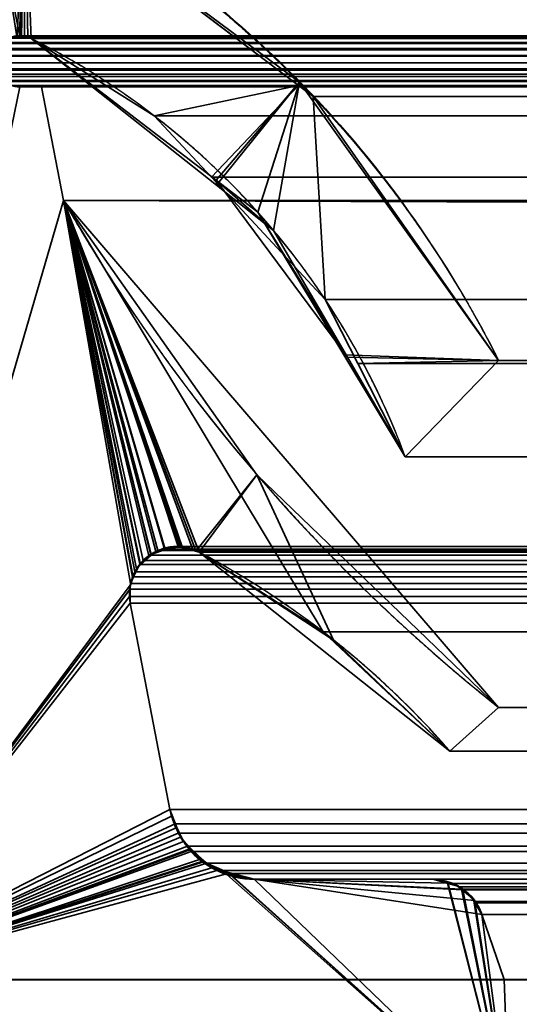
# Model space of a CAD drawing. Header units: millimetres. Extents: x -625 to 3625, y -115 to 71.
# Tile 756 of 1056: x 2492.57 to 2495.49, y 4.86 to 10.6. Entities that reach past the tile are written whole.
import ezdxf

# ---------------------------------------------------------------- set-up
doc = ezdxf.new("R2010")
doc.units = ezdxf.units.MM
doc.layers.add('151', color=7, linetype='Continuous', true_color=0xffffff)

# ---------------------------------------------------------------- blocks, each defined once
blk = doc.blocks.new('UG_SURFACE_003')
at = {"layer": '151', "color": 252, "linetype": 'Continuous', "lineweight": 35}
for points in [[(3625, -31, 2234.9999), (3625, 69, 2234.9999), (2275.0001, 69, 2234.9999), (2275.0001, -31, 2234.9999)], [(2425, -31, 2085), (2425, 69, 2085), (3474.9999, 69, 2085), (3474.9999, -31, 2085)]]:
    blk.add_3dface(points, dxfattribs=at)
blk = doc.blocks.new('UG_SURFACE_160')
at = {"layer": '151', "color": 46, "linetype": 'Continuous', "lineweight": 35}
for points in [[(2492.3708, 11.4979, -5), (2492.6004, 11.4321, -5), (2492.5795, 10.511, -5), (2492.5697, 10.5096, -5)], [(2492.5206, 10.4973, 2015.9793), (2492.5542, 10.5105, 2015.9457), (2492.6004, 11.4321, 2015.8994), (2492.372, 11.4948, 2016.1281)], [(2492.6004, 11.4321, 2015.8994), (2492.5542, 10.5105, 2015.9457), (2492.5692, 10.5077, 2015.9309)], [(2492.5692, 10.5077, 2015.9309), (2492.6183, 10.4987, 2015.8815), (2492.6004, 11.4321, 2015.8994)], [(2492.6181, 10.5004, -5), (2492.5795, 10.511, -5), (2492.6004, 11.4321, -5)], [(2494.2043, 10.2394, -5), (2492.6004, 11.4321, -5), (2492.6004, 11.4321, 2015.8994), (2494.2043, 10.2394, 2014.2958)], [(2492.6004, 11.4321, -5), (2492.6367, 10.4954, -5), (2492.6181, 10.5004, -5)], [(2493.7181, 9.6672, -5), (2492.6367, 10.4954, -5), (2492.6004, 11.4321, -5), (2494.2043, 10.2394, -5)], [(2494.2043, 10.2394, 2014.2958), (2492.6004, 11.4321, 2015.8994), (2492.6367, 10.4954, 2015.8632), (2493.7205, 9.638, 2014.7796)], [(2492.6183, 10.4987, 2015.8815), (2492.6367, 10.4954, 2015.8632), (2492.6004, 11.4321, 2015.8994)], [(2492.5692, 10.5077, 2015.9309), (2492.5697, 10.5096, -5), (2492.5795, 10.511, -5)], [(2492.6183, 10.4987, 2015.8815), (2492.5692, 10.5077, 2015.9309), (2492.5795, 10.511, -5)], [(2492.5795, 10.511, -5), (2492.6181, 10.5004, -5), (2492.6183, 10.4987, 2015.8815)], [(2492.6181, 10.5004, -5), (2492.6367, 10.4954, -5), (2492.6367, 10.4954, 2015.8632)], [(2492.6367, 10.4954, 2015.8632), (2492.6183, 10.4987, 2015.8815), (2492.6181, 10.5004, -5)], [(2492.6367, 10.4954, -5), (2493.7181, 9.6672, -5), (2493.7205, 9.638, 2014.7796)], [(2493.7205, 9.638, 2014.7796), (2492.6367, 10.4954, 2015.8632), (2492.6367, 10.4954, -5)], [(2494.2043, 10.2394, -5), (2493.9611, 9.4812, -5), (2493.7181, 9.6672, -5)], [(2493.7205, 9.638, 2014.7796), (2494.0536, 9.3745, 2014.4465), (2494.2043, 10.2394, 2014.2958)], [(2494.4642, 8.6475, -5), (2493.9611, 9.4812, -5), (2494.2043, 10.2394, -5), (2495.3682, 8.6146, -5)], [(2495.3682, 8.6146, 2013.1319), (2494.2043, 10.2394, 2014.2958), (2494.0536, 9.3745, 2014.4465), (2494.4844, 8.6345, 2014.0157)], [(2494.2043, 10.2394, 2014.2958), (2495.3682, 8.6146, 2013.1319), (2495.3682, 8.6146, -5), (2494.2043, 10.2394, -5)], [(2492.5697, 10.2132, -5), (2492.6975, 10.2132, -5), (2492.8255, 9.5488, -5), (2491.4999, 5, -5)], [(2491.4999, 5, 2017), (2492.8255, 9.5488, 2015.6744), (2492.6975, 10.2132, 2015.8024), (2492.5697, 10.2132, 2015.9302)], [(2492.5697, 10.2132, 2015.9302), (2492.6975, 10.2132, 2015.8024), (2492.6975, 10.2132, -5), (2492.5697, 10.2132, -5)], [(2492.8255, 9.5488, -5), (2492.6975, 10.2132, -5), (2492.6975, 10.2132, 2015.8024), (2492.8255, 9.5488, 2015.6744)], [(2493.7181, 9.6672, -5), (2493.9611, 9.4812, -5), (2494.4844, 8.6345, 2014.0157)], [(2494.4844, 8.6345, 2014.0157), (2494.0536, 9.3745, 2014.4465), (2493.7181, 9.6672, -5)], [(2494.0536, 9.3745, 2014.4465), (2493.7205, 9.638, 2014.7796), (2493.7181, 9.6672, -5)], [(2493.2334, 7.348, -5), (2493.2156, 7.3023, -5), (2491.4999, 5, -5), (2492.8255, 9.5488, -5)], [(2492.8255, 9.5488, 2015.6744), (2491.4999, 5, 2017), (2493.212, 7.2761, 2015.2881), (2493.2292, 7.3496, 2015.2707)], [(2492.8255, 9.5488, -5), (2493.9559, 7.948, 2014.544), (2495.3682, 6.5893, 2013.1319)], [(2492.8255, 9.5488, -5), (2492.8255, 9.5488, 2015.6744), (2493.9559, 7.948, 2014.544)], [(2495.3682, 6.5893, 2013.1319), (2495.3682, 6.5893, -5), (2492.8255, 9.5488, -5)], [(2492.8255, 9.5488, -5), (2493.52, 7.5272, -5), (2493.5124, 7.5267, -5)], [(2492.8255, 9.5488, -5), (2493.4168, 7.5196, -5), (2493.3379, 7.4816, -5)], [(2493.5124, 7.5267, -5), (2493.4185, 7.5197, -5), (2492.8255, 9.5488, -5)], [(2492.8255, 9.5488, -5), (2493.619, 7.4965, -5), (2493.5989, 7.5027, -5)], [(2493.4185, 7.5197, -5), (2493.4168, 7.5196, -5), (2492.8255, 9.5488, -5)], [(2492.8255, 9.5488, -5), (2495.3682, 6.5893, -5), (2495.0838, 6.334, -5), (2493.619, 7.4965, -5)], [(2492.8255, 9.5488, -5), (2493.2532, 7.3987, -5), (2493.2373, 7.3582, -5), (2493.2334, 7.348, -5)], [(2492.8255, 9.5488, -5), (2493.3236, 7.4747, -5), (2493.2761, 7.4235, -5)], [(2493.5989, 7.5027, -5), (2493.52, 7.5272, -5), (2492.8255, 9.5488, -5)], [(2493.3379, 7.4816, -5), (2493.3236, 7.4747, -5), (2492.8255, 9.5488, -5)], [(2493.2761, 7.4235, -5), (2493.2532, 7.3987, -5), (2492.8255, 9.5488, -5)], [(2493.9559, 7.948, 2014.544), (2492.8255, 9.5488, 2015.6744), (2493.5119, 7.5248, 2014.9882), (2493.5994, 7.5017, 2014.9007)], [(2492.8255, 9.5488, 2015.6744), (2493.4959, 7.5289, 2015.0039), (2493.5119, 7.5248, 2014.9882)], [(2492.8255, 9.5488, 2015.6744), (2493.3658, 7.5004, 2015.1343), (2493.4192, 7.5121, 2015.0807)], [(2493.4192, 7.5121, 2015.0807), (2493.4959, 7.5289, 2015.0039), (2492.8255, 9.5488, 2015.6744)], [(2492.8255, 9.5488, 2015.6744), (2493.2725, 7.4258, 2015.2276), (2493.273, 7.4262, 2015.2271), (2493.3388, 7.4789, 2015.1613)], [(2493.3388, 7.4789, 2015.1613), (2493.3658, 7.5004, 2015.1343), (2492.8255, 9.5488, 2015.6744)], [(2493.2292, 7.3496, 2015.2707), (2493.2299, 7.3523, 2015.2702), (2492.8255, 9.5488, 2015.6744)], [(2493.2299, 7.3523, 2015.2702), (2493.2337, 7.359, 2015.2662), (2493.2725, 7.4258, 2015.2276), (2492.8255, 9.5488, 2015.6744)], [(2493.9611, 9.4812, -5), (2494.4642, 8.6475, -5), (2494.4844, 8.6345, 2014.0157)], [(2494.4642, 8.6475, -5), (2494.823, 8.0532, -5), (2494.823, 8.0532, 2013.6771)], [(2494.823, 8.0532, 2013.6771), (2494.4844, 8.6345, 2014.0157), (2494.4642, 8.6475, -5)], [(2495.3682, 8.6146, -5), (2494.823, 8.0532, -5), (2494.4642, 8.6475, -5)], [(2494.4844, 8.6345, 2014.0157), (2494.823, 8.0532, 2013.6771), (2495.3682, 8.6146, 2013.1319)], [(2494.823, 8.0532, -5), (2495.3682, 8.6146, -5), (2495.3682, 8.6146, 2013.1319), (2494.823, 8.0532, 2013.6771)], [(2493.5994, 7.5017, 2014.9007), (2493.619, 7.4965, 2014.8811), (2493.9559, 7.948, 2014.544)], [(2493.9559, 7.948, 2014.544), (2493.619, 7.4965, 2014.8811), (2494.4043, 6.9821, 2014.0955)], [(2494.4043, 6.9821, 2014.0955), (2495.0838, 6.334, 2013.4163), (2495.3682, 6.5893, 2013.1319), (2493.9559, 7.948, 2014.544)], [(2493.3388, 7.4789, 2015.1613), (2493.273, 7.4262, 2015.2271), (2493.2761, 7.4235, -5)], [(2493.2761, 7.4235, -5), (2493.3236, 7.4747, -5), (2493.3388, 7.4789, 2015.1613)], [(2493.3236, 7.4747, -5), (2493.3379, 7.4816, -5), (2493.3388, 7.4789, 2015.1613)], [(2493.3379, 7.4816, -5), (2493.4168, 7.5196, -5), (2493.4192, 7.5121, 2015.0807)], [(2493.4192, 7.5121, 2015.0807), (2493.3658, 7.5004, 2015.1343), (2493.3379, 7.4816, -5)], [(2493.3658, 7.5004, 2015.1343), (2493.3388, 7.4789, 2015.1613), (2493.3379, 7.4816, -5)], [(2493.4168, 7.5196, -5), (2493.4185, 7.5197, -5), (2493.4192, 7.5121, 2015.0807)], [(2493.5119, 7.5248, 2014.9882), (2493.4959, 7.5289, 2015.0039), (2493.4185, 7.5197, -5)], [(2493.4959, 7.5289, 2015.0039), (2493.4192, 7.5121, 2015.0807), (2493.4185, 7.5197, -5)], [(2493.4185, 7.5197, -5), (2493.5124, 7.5267, -5), (2493.5119, 7.5248, 2014.9882)], [(2493.5119, 7.5248, 2014.9882), (2493.5124, 7.5267, -5), (2493.52, 7.5272, -5)], [(2493.5994, 7.5017, 2014.9007), (2493.5119, 7.5248, 2014.9882), (2493.52, 7.5272, -5)], [(2493.52, 7.5272, -5), (2493.5989, 7.5027, -5), (2493.5994, 7.5017, 2014.9007)], [(2493.5989, 7.5027, -5), (2493.619, 7.4965, -5), (2493.619, 7.4965, 2014.8811)], [(2493.619, 7.4965, 2014.8811), (2493.5994, 7.5017, 2014.9007), (2493.5989, 7.5027, -5)], [(2493.619, 7.4965, -5), (2495.0838, 6.334, -5), (2495.0838, 6.334, 2013.4163)], [(2495.0838, 6.334, 2013.4163), (2494.4043, 6.9821, 2014.0955), (2493.619, 7.4965, -5)], [(2494.4043, 6.9821, 2014.0955), (2493.619, 7.4965, 2014.8811), (2493.619, 7.4965, -5)], [(2493.2725, 7.4258, 2015.2276), (2493.2337, 7.359, 2015.2662), (2493.2373, 7.3582, -5)], [(2493.2373, 7.3582, -5), (2493.2532, 7.3987, -5), (2493.2725, 7.4258, 2015.2276)], [(2493.2532, 7.3987, -5), (2493.2761, 7.4235, -5), (2493.273, 7.4262, 2015.2271)], [(2493.273, 7.4262, 2015.2271), (2493.2725, 7.4258, 2015.2276), (2493.2532, 7.3987, -5)], [(2491.4999, 5, -5), (2493.2156, 7.3023, -5), (2493.2156, 7.2716, -5), (2493.2158, 7.1988, -5)], [(2493.2292, 7.3496, 2015.2707), (2493.212, 7.2761, 2015.2881), (2493.2156, 7.3023, -5)], [(2493.2156, 7.3023, -5), (2493.212, 7.2761, 2015.2881), (2493.2122, 7.2716, 2015.2879)], [(2493.2122, 7.2716, 2015.2879), (2493.2156, 7.2716, -5), (2493.2156, 7.3023, -5)], [(2493.2156, 7.3023, -5), (2493.2334, 7.348, -5), (2493.2292, 7.3496, 2015.2707)], [(2493.2299, 7.3523, 2015.2702), (2493.2292, 7.3496, 2015.2707), (2493.2334, 7.348, -5)], [(2493.2337, 7.359, 2015.2662), (2493.2299, 7.3523, 2015.2702), (2493.2334, 7.348, -5)], [(2493.2334, 7.348, -5), (2493.2373, 7.3582, -5), (2493.2337, 7.359, 2015.2662)], [(2493.2158, 7.1988, 2015.2841), (2493.2122, 7.2716, 2015.2879), (2493.212, 7.2761, 2015.2881), (2491.4999, 5, 2017)], [(2493.2156, 7.2716, -5), (2493.2122, 7.2716, 2015.2879), (2493.2158, 7.1988, 2015.2841)], [(2493.2158, 7.1988, 2015.2841), (2493.2158, 7.1988, -5), (2493.2156, 7.2716, -5)], [(2491.4999, 5, -5), (2493.2158, 7.1988, -5), (2493.448, 5.9927, -5)], [(2493.448, 5.9927, 2015.0518), (2493.2158, 7.1988, 2015.2841), (2491.4999, 5, 2017)], [(2493.448, 5.9927, -5), (2493.2158, 7.1988, -5), (2493.2158, 7.1988, 2015.2841), (2493.448, 5.9927, 2015.0518)], [(2495.0838, 6.334, -5), (2495.3682, 6.5893, -5), (2495.3682, 6.5893, 2013.1319), (2495.0838, 6.334, 2013.4163)], [(2493.448, 5.9927, -5), (2493.4888, 5.8858, -5), (2493.5093, 5.8316, -5), (2491.4999, 5, -5)], [(2491.4999, 5, 2017), (2493.4573, 5.9535, 2015.0428), (2493.448, 5.9927, 2015.0518)], [(2493.448, 5.9927, -5), (2493.4573, 5.9535, 2015.0428), (2493.4876, 5.8881, 2015.0125)], [(2493.448, 5.9927, -5), (2493.448, 5.9927, 2015.0518), (2493.4573, 5.9535, 2015.0428)], [(2493.4876, 5.8881, 2015.0125), (2493.4888, 5.8858, -5), (2493.448, 5.9927, -5)], [(2493.4876, 5.8881, 2015.0125), (2493.4573, 5.9535, 2015.0428), (2491.4999, 5, 2017)], [(2491.4999, 5, 2017), (2493.526, 5.8055, 2014.9741), (2493.4876, 5.8881, 2015.0125)], [(2493.4888, 5.8858, -5), (2493.4876, 5.8881, 2015.0125), (2493.526, 5.8055, 2014.9741)], [(2493.526, 5.8055, 2014.9741), (2493.5093, 5.8316, -5), (2493.4888, 5.8858, -5)], [(2491.4999, 5, -5), (2493.5093, 5.8316, -5), (2493.5706, 5.7601, -5)], [(2493.5093, 5.8316, -5), (2493.526, 5.8055, 2014.9741), (2493.5694, 5.7652, 2014.9305)], [(2493.5694, 5.7652, 2014.9305), (2493.5706, 5.7601, -5), (2493.5093, 5.8316, -5)], [(2493.5694, 5.7652, 2014.9305), (2493.526, 5.8055, 2014.9741), (2491.4999, 5, 2017)], [(2493.6464, 5.6942, 2014.8535), (2493.5694, 5.7652, 2014.9305), (2491.4999, 5, 2017)], [(2493.5706, 5.7601, -5), (2493.6213, 5.7007, -5), (2491.4999, 5, -5)], [(2493.5706, 5.7601, -5), (2493.5694, 5.7652, 2014.9305), (2493.6464, 5.6942, 2014.8535)], [(2493.6464, 5.6942, 2014.8535), (2493.6213, 5.7007, -5), (2493.5706, 5.7601, -5)], [(2491.4999, 5, -5), (2493.6213, 5.7007, -5), (2493.644, 5.6878, -5)], [(2491.4999, 5, 2017), (2493.6926, 5.6515, 2014.8072), (2493.6464, 5.6942, 2014.8535)], [(2493.6464, 5.6942, 2014.8535), (2493.644, 5.6878, -5), (2493.6213, 5.7007, -5)], [(2493.644, 5.6878, -5), (2493.6464, 5.6942, 2014.8535), (2493.6926, 5.6515, 2014.8072)], [(2493.644, 5.6878, -5), (2493.7711, 5.6154, -5), (2491.4999, 5, -5)], [(2493.7828, 5.6276, 2014.7171), (2493.6926, 5.6515, 2014.8072), (2491.4999, 5, 2017), (2495.4321, 4.15, 2013.068)], [(2493.644, 5.6878, -5), (2493.6926, 5.6515, 2014.8072), (2493.7828, 5.6276, 2014.7171)], [(2493.7828, 5.6276, 2014.7171), (2493.7711, 5.6154, -5), (2493.644, 5.6878, -5)], [(2495.4321, 4.15, -5), (2491.4999, 5, -5), (2493.7711, 5.6154, -5), (2493.7811, 5.6137, -5)], [(2493.7828, 5.6276, 2014.7171), (2493.7811, 5.6137, -5), (2493.7711, 5.6154, -5)], [(2493.7811, 5.6137, -5), (2493.7828, 5.6276, 2014.7171), (2493.9408, 5.5858, 2014.559)], [(2493.9408, 5.5858, 2014.559), (2493.9408, 5.5858, -5), (2493.7811, 5.6137, -5)], [(2493.7811, 5.6137, -5), (2493.9408, 5.5858, -5), (2495.4321, 4.15, -5)], [(2495.4321, 4.15, 2013.068), (2493.9408, 5.5858, 2014.559), (2493.7828, 5.6276, 2014.7171)], [(2493.9408, 5.5858, 2014.559), (2494.9837, 5.5858, 2013.5162), (2494.9837, 5.5858, -5), (2493.9408, 5.5858, -5)], [(2495.4321, 4.15, -5), (2493.9408, 5.5858, -5), (2494.9837, 5.5858, -5), (2495.0683, 5.568, -5)], [(2493.9408, 5.5858, 2014.559), (2495.1537, 5.5287, 2013.3462), (2495.1344, 5.5458, 2013.3657), (2495.0681, 5.5634, 2013.4318)], [(2493.9408, 5.5858, 2014.559), (2495.2273, 5.4622, 2013.2728), (2495.2254, 5.4655, 2013.2744), (2495.1596, 5.5234, 2013.3402)], [(2495.1596, 5.5234, 2013.3402), (2495.1537, 5.5287, 2013.3462), (2493.9408, 5.5858, 2014.559)], [(2493.9408, 5.5858, 2014.559), (2495.4321, 4.15, 2013.068), (2495.4, 5, 2013.0999), (2495.2705, 5.3804, 2013.2294)], [(2495.2705, 5.3804, 2013.2294), (2495.2273, 5.4622, 2013.2728), (2493.9408, 5.5858, 2014.559)], [(2495.0681, 5.5634, 2013.4318), (2494.9837, 5.5858, 2013.5162), (2493.9408, 5.5858, 2014.559)], [(2494.9837, 5.5858, -5), (2494.9837, 5.5858, 2013.5162), (2495.0681, 5.5634, 2013.4318)], [(2495.0681, 5.5634, 2013.4318), (2495.0683, 5.568, -5), (2494.9837, 5.5858, -5)], [(2495.0683, 5.568, -5), (2495.0681, 5.5634, 2013.4318), (2495.1344, 5.5458, 2013.3657)], [(2495.1344, 5.5458, 2013.3657), (2495.1057, 5.5602, -5), (2495.0683, 5.568, -5)], [(2495.4321, 4.15, -5), (2495.0683, 5.568, -5), (2495.1057, 5.5602, -5), (2495.1518, 5.5273, -5)], [(2495.1344, 5.5458, 2013.3657), (2495.1518, 5.5273, -5), (2495.1057, 5.5602, -5)], [(2495.1344, 5.5458, 2013.3657), (2495.1537, 5.5287, 2013.3462), (2495.1518, 5.5273, -5)], [(2495.1518, 5.5273, -5), (2495.1537, 5.5287, 2013.3462), (2495.1596, 5.5234, 2013.3402)], [(2495.1596, 5.5234, 2013.3402), (2495.158, 5.5228, -5), (2495.1518, 5.5273, -5)], [(2495.1518, 5.5273, -5), (2495.158, 5.5228, -5), (2495.4321, 4.15, -5)], [(2495.158, 5.5228, -5), (2495.1596, 5.5234, 2013.3402), (2495.2254, 5.4655, 2013.2744)], [(2495.2254, 5.4655, 2013.2744), (2495.2071, 5.4876, -5), (2495.158, 5.5228, -5)], [(2495.4321, 4.15, -5), (2495.158, 5.5228, -5), (2495.2071, 5.4876, -5), (2495.2235, 5.4601, -5)], [(2495.2254, 5.4655, 2013.2744), (2495.2235, 5.4601, -5), (2495.2071, 5.4876, -5)], [(2495.2254, 5.4655, 2013.2744), (2495.2273, 5.4622, 2013.2728), (2495.2235, 5.4601, -5)], [(2495.2235, 5.4601, -5), (2495.2273, 5.4622, 2013.2728), (2495.2705, 5.3804, 2013.2294)], [(2495.2705, 5.3804, 2013.2294), (2495.2705, 5.3804, -5), (2495.2235, 5.4601, -5)], [(2495.2235, 5.4601, -5), (2495.2705, 5.3804, -5), (2495.4, 5, -5), (2495.4321, 4.15, -5)], [(2495.4, 5, -5), (2495.2705, 5.3804, -5), (2495.2705, 5.3804, 2013.2294), (2495.4, 5, 2013.0999)], [(2491.4999, 5, -5), (2494.571, 4.15, -5), (2491.8919, 4.15, -5), (2489.253, 4.6468, -5)], [(2489.253, 4.6468, 2019.2468), (2491.8919, 4.15, 2016.608), (2494.571, 4.15, 2013.9291), (2491.4999, 5, 2017)], [(2491.4999, 5, -5), (2495.4321, 4.15, -5), (2494.571, 4.15, -5)], [(2494.571, 4.15, 2013.9291), (2495.4321, 4.15, 2013.068), (2491.4999, 5, 2017)], [(2495.4, 5, 2013.0999), (2499.5, 5, 2009.0001), (2499.5, 5, -5), (2495.4, 5, -5)], [(2495.4, 5, -5), (2499.5, 5, -5), (2498.6999, 4.15, -5), (2495.4321, 4.15, -5)], [(2495.4321, 4.15, 2013.068), (2498.6999, 4.15, 2009.8), (2499.5, 5, 2009.0001), (2495.4, 5, 2013.0999)]]:
    blk.add_3dface(points, dxfattribs=at)
blk = doc.blocks.new('UG_SURFACE_161')
at = {"layer": '151', "color": 46, "linetype": 'Continuous', "lineweight": 35}
for points in [[(2492.3928, 11.4975, 2016.1071), (2492.6004, 11.4321, 2015.8994), (2492.5716, 10.5113, 2015.9285), (2492.5525, 10.5071, 2015.9473)], [(2492.5983, 10.5047, 2015.9016), (2492.5716, 10.5113, 2015.9285), (2492.6004, 11.4321, 2015.8994)], [(2492.6004, 11.4321, 2015.8994), (2492.6367, 10.4954, 2015.8632), (2492.5983, 10.5047, 2015.9016)], [(2492.6004, 11.4321, 2015.8994), (3407.3994, 11.4321, 2015.8994), (3405.7958, 10.2394, 2014.2958)], [(3405.7958, 10.2394, 2014.2958), (2494.1988, 10.2214, 2014.3013), (2492.6004, 11.4321, 2015.8994)], [(2493.3553, 10.0437, 2015.1448), (2492.6367, 10.4954, 2015.8632), (2492.6004, 11.4321, 2015.8994), (2494.1988, 10.2214, 2014.3013)], [(2491.4999, 10.7678, 2017), (2491.4999, 5, 2017), (3408.5, 5, 2017), (3408.5, 10.7678, 2017)], [(3407.558, 10.4384, 2016.0577), (2492.4426, 10.4377, 2016.0575), (2492.4619, 10.4651, 2016.0382)], [(3407.558, 10.4384, 2016.0577), (2492.4619, 10.4651, 2016.0382), (2492.47, 10.4711, 2016.0298)], [(3407.5294, 10.4707, 2016.0294), (2492.47, 10.4711, 2016.0298), (2492.5056, 10.4968, 2015.9945)], [(2492.47, 10.4711, 2016.0298), (3407.5294, 10.4707, 2016.0294), (3407.558, 10.4384, 2016.0577)], [(3407.5198, 10.4814, 2016.0198), (2492.5056, 10.4968, 2015.9945), (2492.5058, 10.4968, 2015.9941)], [(3407.5198, 10.4814, 2016.0198), (3407.5294, 10.4707, 2016.0294), (2492.5056, 10.4968, 2015.9945)], [(3407.4931, 10.4919, 2015.9931), (2492.5058, 10.4968, 2015.9941), (2492.5525, 10.5071, 2015.9473)], [(2492.5058, 10.4968, 2015.9941), (3407.4931, 10.4919, 2015.9931), (3407.5198, 10.4814, 2016.0198)], [(3407.4457, 10.5105, 2015.9457), (2492.5525, 10.5071, 2015.9473), (2492.5716, 10.5113, 2015.9285)], [(3407.4457, 10.5105, 2015.9457), (3407.4476, 10.5097, 2015.9476), (2492.5525, 10.5071, 2015.9473)], [(2492.5525, 10.5071, 2015.9473), (3407.4476, 10.5097, 2015.9476), (3407.4931, 10.4919, 2015.9931)], [(2492.5716, 10.5113, 2015.9285), (3407.4018, 10.5024, 2015.9018), (3407.4457, 10.5105, 2015.9457)], [(2492.5716, 10.5113, 2015.9285), (2492.5983, 10.5047, 2015.9016), (3407.4018, 10.5024, 2015.9018)], [(2492.5983, 10.5047, 2015.9016), (2492.6367, 10.4954, 2015.8632), (3407.3632, 10.4954, 2015.8632)], [(3407.3632, 10.4954, 2015.8632), (3407.4018, 10.5024, 2015.9018), (2492.5983, 10.5047, 2015.9016)], [(3407.3632, 10.4954, 2015.8632), (2492.6367, 10.4954, 2015.8632), (2493.3553, 10.0437, 2015.1448)], [(2493.3553, 10.0437, 2015.1448), (3406.3144, 9.6656, 2014.8144), (3407.3632, 10.4954, 2015.8632)], [(3407.5749, 10.3964, 2016.0749), (2492.425, 10.3964, 2016.0749), (2492.4364, 10.429, 2016.0635)], [(2492.4364, 10.429, 2016.0635), (2492.4426, 10.4377, 2016.0575), (3407.558, 10.4384, 2016.0577)], [(3407.558, 10.4384, 2016.0577), (3407.5594, 10.4365, 2016.0594), (2492.4364, 10.429, 2016.0635)], [(3407.5594, 10.4365, 2016.0594), (3407.5749, 10.3964, 2016.0749), (2492.4364, 10.429, 2016.0635)], [(3407.5787, 10.3537, 2016.0787), (2492.4276, 10.3176, 2016.0725), (2492.4209, 10.3523, 2016.0789)], [(2492.4209, 10.3523, 2016.0789), (2492.4212, 10.3537, 2016.0789), (3407.5787, 10.3537, 2016.0787)], [(3407.5787, 10.3537, 2016.0787), (2492.4212, 10.3537, 2016.0789), (2492.4238, 10.3927, 2016.0761)], [(2492.4238, 10.3927, 2016.0761), (2492.425, 10.3964, 2016.0749), (3407.5749, 10.3964, 2016.0749)], [(3407.5749, 10.3964, 2016.0749), (3407.5761, 10.3934, 2016.0761), (2492.4238, 10.3927, 2016.0761)], [(3407.5761, 10.3934, 2016.0761), (3407.5787, 10.3537, 2016.0787), (2492.4238, 10.3927, 2016.0761)], [(2492.4276, 10.3176, 2016.0725), (3407.5787, 10.3537, 2016.0787), (3407.5789, 10.3503, 2016.0789)], [(3407.5789, 10.3503, 2016.0789), (3407.5696, 10.3094, 2016.0697), (2492.4276, 10.3176, 2016.0725)], [(2492.4276, 10.3176, 2016.0725), (3407.5696, 10.3094, 2016.0697), (3407.5694, 10.3089, 2016.0694)], [(3407.5694, 10.3089, 2016.0694), (2492.4312, 10.3095, 2016.0689), (2492.4276, 10.3176, 2016.0725)], [(2492.4417, 10.2861, 2016.0584), (2492.4312, 10.3095, 2016.0689), (3407.5694, 10.3089, 2016.0694)], [(2492.4531, 10.2724, 2016.047), (2492.4417, 10.2861, 2016.0584), (3407.5694, 10.3089, 2016.0694)], [(3407.5694, 10.3089, 2016.0694), (3407.547, 10.2717, 2016.047), (2492.4531, 10.2724, 2016.047)], [(2492.4724, 10.2492, 2016.0275), (2492.4531, 10.2724, 2016.047), (3407.547, 10.2717, 2016.047)], [(2492.4724, 10.2492, 2016.0275), (3407.547, 10.2717, 2016.047), (3407.542, 10.2636, 2016.042)], [(2492.4831, 10.2433, 2016.0167), (2492.4724, 10.2492, 2016.0275), (3407.542, 10.2636, 2016.042)], [(3407.542, 10.2636, 2016.042), (3407.5158, 10.2451, 2016.0158), (2492.4831, 10.2433, 2016.0167)], [(2492.5246, 10.2201, 2015.9752), (2492.4831, 10.2433, 2016.0167), (3407.5158, 10.2451, 2016.0158)], [(2492.5246, 10.2201, 2015.9752), (3407.5158, 10.2451, 2016.0158), (3407.4855, 10.2238, 2015.9855)], [(2494.2839, 10.1568, 2014.2159), (2494.1988, 10.2214, 2014.3013), (3405.7958, 10.2394, 2014.2958)], [(2494.2839, 10.1568, 2014.2159), (3405.7958, 10.2394, 2014.2958), (3404.6319, 8.6146, 2013.1319)], [(2492.5697, 10.2132, 2015.9302), (2492.6975, 10.2132, 2015.8024), (2492.8255, 9.5488, 2015.6744), (2491.4999, 5, 2017)], [(2492.5263, 10.2199, 2015.9738), (2492.5246, 10.2201, 2015.9752), (3407.4855, 10.2238, 2015.9855)], [(3407.4855, 10.2238, 2015.9855), (3407.4736, 10.2215, 2015.9736), (2492.5263, 10.2199, 2015.9738)], [(2492.5697, 10.2132, 2015.9302), (2492.5263, 10.2199, 2015.9738), (3407.4736, 10.2215, 2015.9736)], [(3407.4736, 10.2215, 2015.9736), (3407.4302, 10.2132, 2015.9302), (2492.5697, 10.2132, 2015.9302)], [(3407.4302, 10.2132, 2015.9302), (3407.3024, 10.2132, 2015.8024), (2492.6975, 10.2132, 2015.8024), (2492.5697, 10.2132, 2015.9302)], [(2492.8255, 9.5488, 2015.6744), (2492.6975, 10.2132, 2015.8024), (3407.3024, 10.2132, 2015.8024), (3407.1746, 9.5488, 2015.6744)], [(2493.6903, 9.6845, 2014.8098), (2493.3553, 10.0437, 2015.1448), (2494.1988, 10.2214, 2014.3013)], [(2494.1988, 10.2214, 2014.3013), (2494.2839, 10.1568, 2014.2159), (2494.355, 8.9716, 2014.1449), (2493.6903, 9.6845, 2014.8098)], [(3404.6319, 8.6146, 2013.1319), (2495.3682, 8.6146, 2013.1319), (2494.2839, 10.1568, 2014.2159)], [(2494.5452, 8.5982, 2013.9546), (2494.355, 8.9716, 2014.1449), (2494.2839, 10.1568, 2014.2159), (2495.3682, 8.6146, 2013.1319)], [(2493.3553, 10.0437, 2015.1448), (2493.6903, 9.6845, 2014.8098), (3406.3144, 9.6656, 2014.8144)], [(3405.9465, 9.3745, 2014.4465), (2493.6903, 9.6845, 2014.8098), (2494.355, 8.9716, 2014.1449)], [(3405.9465, 9.3745, 2014.4465), (3406.3144, 9.6656, 2014.8144), (2493.6903, 9.6845, 2014.8098)], [(2491.4999, 5, 2017), (2492.8255, 9.5488, 2015.6744), (2493.2177, 7.313, 2015.2822), (2493.2148, 7.2788, 2015.2853)], [(2492.8255, 9.5488, 2015.6744), (3406.044, 7.948, 2014.544), (3404.6319, 6.5893, 2013.1319)], [(2492.8255, 9.5488, 2015.6744), (3407.1746, 9.5488, 2015.6744), (3406.044, 7.948, 2014.544)], [(3404.6319, 6.5893, 2013.1319), (2495.3682, 6.5893, 2013.1319), (2492.8255, 9.5488, 2015.6744)], [(2492.8255, 9.5488, 2015.6744), (2493.2921, 7.4476, 2015.208), (2493.274, 7.4229, 2015.2261)], [(2492.8255, 9.5488, 2015.6744), (2493.3767, 7.5056, 2015.1231), (2493.3367, 7.478, 2015.1634)], [(2492.8255, 9.5488, 2015.6744), (2493.619, 7.4965, 2014.8811), (2493.5832, 7.5062, 2014.9169)], [(2493.3367, 7.478, 2015.1634), (2493.2921, 7.4476, 2015.208), (2492.8255, 9.5488, 2015.6744)], [(2492.8255, 9.5488, 2015.6744), (2493.499, 7.5288, 2015.0008), (2493.4154, 7.5129, 2015.0845)], [(2493.5832, 7.5062, 2014.9169), (2493.5002, 7.5285, 2014.9999), (2492.8255, 9.5488, 2015.6744)], [(2492.8255, 9.5488, 2015.6744), (2495.3682, 6.5893, 2013.1319), (2495.0838, 6.334, 2013.4163), (2494.343, 7.03, 2014.1571)], [(2493.4154, 7.5129, 2015.0845), (2493.3767, 7.5056, 2015.1231), (2492.8255, 9.5488, 2015.6744)], [(2494.343, 7.03, 2014.1571), (2493.619, 7.4965, 2014.8811), (2492.8255, 9.5488, 2015.6744)], [(2493.5002, 7.5285, 2014.9999), (2493.499, 7.5288, 2015.0008), (2492.8255, 9.5488, 2015.6744)], [(2493.274, 7.4229, 2015.2261), (2493.2427, 7.3806, 2015.2574), (2492.8255, 9.5488, 2015.6744)], [(2493.2427, 7.3806, 2015.2574), (2493.2318, 7.3507, 2015.2683), (2493.2177, 7.313, 2015.2822), (2492.8255, 9.5488, 2015.6744)], [(2494.355, 8.9716, 2014.1449), (3405.4785, 8.5709, 2013.9785), (3405.9465, 9.3745, 2014.4465)], [(2494.355, 8.9716, 2014.1449), (2494.5452, 8.5982, 2013.9546), (3405.4785, 8.5709, 2013.9785)], [(2495.3682, 8.6146, 2013.1319), (2494.823, 8.0532, 2013.6771), (2494.5452, 8.5982, 2013.9546)], [(2494.5452, 8.5982, 2013.9546), (2494.823, 8.0532, 2013.6771), (3405.1771, 8.0532, 2013.6771)], [(3405.1771, 8.0532, 2013.6771), (3405.4785, 8.5709, 2013.9785), (2494.5452, 8.5982, 2013.9546)], [(2494.823, 8.0532, 2013.6771), (2495.3682, 8.6146, 2013.1319), (3404.6319, 8.6146, 2013.1319), (3405.1771, 8.0532, 2013.6771)], [(3406.7276, 7.4258, 2015.2276), (2493.2921, 7.4476, 2015.208), (2493.3367, 7.478, 2015.1634)], [(3406.6627, 7.4777, 2015.1627), (2493.3367, 7.478, 2015.1634), (2493.3767, 7.5056, 2015.1231)], [(2493.3367, 7.478, 2015.1634), (3406.6627, 7.4777, 2015.1627), (3406.7276, 7.4258, 2015.2276)], [(3406.6343, 7.5004, 2015.1343), (2493.3767, 7.5056, 2015.1231), (2493.4154, 7.5129, 2015.0845)], [(3406.6343, 7.5004, 2015.1343), (3406.6627, 7.4777, 2015.1627), (2493.3767, 7.5056, 2015.1231)], [(3406.584, 7.5114, 2015.084), (2493.4154, 7.5129, 2015.0845), (2493.499, 7.5288, 2015.0008)], [(2493.4154, 7.5129, 2015.0845), (3406.584, 7.5114, 2015.084), (3406.6343, 7.5004, 2015.1343)], [(2493.499, 7.5288, 2015.0008), (2493.5002, 7.5285, 2014.9999), (3406.4999, 7.5279, 2014.9999), (3406.5039, 7.5289, 2015.0039)], [(3406.5039, 7.5289, 2015.0039), (3406.584, 7.5114, 2015.084), (2493.499, 7.5288, 2015.0008)], [(2493.5002, 7.5285, 2014.9999), (2493.5832, 7.5062, 2014.9169), (3406.4174, 7.5061, 2014.9174)], [(3406.4174, 7.5061, 2014.9174), (3406.4999, 7.5279, 2014.9999), (2493.5002, 7.5285, 2014.9999)], [(2493.5832, 7.5062, 2014.9169), (2493.619, 7.4965, 2014.8811), (3406.3811, 7.4965, 2014.8811)], [(3406.3811, 7.4965, 2014.8811), (3406.4174, 7.5061, 2014.9174), (2493.5832, 7.5062, 2014.9169)], [(3405.5955, 6.9821, 2014.0955), (2493.619, 7.4965, 2014.8811), (2494.343, 7.03, 2014.1571)], [(3405.5955, 6.9821, 2014.0955), (3406.3811, 7.4965, 2014.8811), (2493.619, 7.4965, 2014.8811)], [(3406.7702, 7.3523, 2015.2702), (2493.2427, 7.3806, 2015.2574), (2493.274, 7.4229, 2015.2261)], [(3406.7276, 7.4256, 2015.2276), (2493.274, 7.4229, 2015.2261), (2493.2921, 7.4476, 2015.208)], [(2493.274, 7.4229, 2015.2261), (3406.7276, 7.4256, 2015.2276), (3406.7702, 7.3523, 2015.2702)], [(3406.7276, 7.4258, 2015.2276), (3406.7276, 7.4256, 2015.2276), (2493.2921, 7.4476, 2015.208)], [(3406.7702, 7.3523, 2015.2702), (2493.2318, 7.3507, 2015.2683), (2493.2427, 7.3806, 2015.2574)], [(3406.7874, 7.2791, 2015.2874), (2493.2148, 7.2788, 2015.2853), (2493.2177, 7.313, 2015.2822)], [(3406.7874, 7.2791, 2015.2874), (2493.2177, 7.313, 2015.2822), (2493.2318, 7.3507, 2015.2683)], [(2493.2318, 7.3507, 2015.2683), (3406.7702, 7.3523, 2015.2702), (3406.7874, 7.2791, 2015.2874)], [(2493.2148, 7.2788, 2015.2853), (2493.2113, 7.2369, 2015.2888), (2491.4999, 5, 2017)], [(2493.2158, 7.1988, 2015.2841), (2493.2113, 7.2369, 2015.2888), (3406.7874, 7.2791, 2015.2874)], [(2493.2113, 7.2369, 2015.2888), (2493.2148, 7.2788, 2015.2853), (3406.7874, 7.2791, 2015.2874)], [(3406.7874, 7.2791, 2015.2874), (3406.7881, 7.2761, 2015.2881), (2493.2158, 7.1988, 2015.2841)], [(3406.7881, 7.2761, 2015.2881), (3406.7843, 7.1988, 2015.2841), (2493.2158, 7.1988, 2015.2841)], [(2491.4999, 5, 2017), (2493.2113, 7.2369, 2015.2888), (2493.2158, 7.1988, 2015.2841)], [(2493.2158, 7.1988, 2015.2841), (2493.448, 5.9927, 2015.0518), (2491.4999, 5, 2017)], [(2493.448, 5.9927, 2015.0518), (2493.2158, 7.1988, 2015.2841), (3406.7843, 7.1988, 2015.2841), (3406.5518, 5.9927, 2015.0518)], [(2494.343, 7.03, 2014.1571), (3404.9163, 6.334, 2013.4163), (3405.5955, 6.9821, 2014.0955)], [(2494.343, 7.03, 2014.1571), (2495.0838, 6.334, 2013.4163), (3404.9163, 6.334, 2013.4163)], [(2495.0838, 6.334, 2013.4163), (2495.3682, 6.5893, 2013.1319), (3404.6319, 6.5893, 2013.1319), (3404.9163, 6.334, 2013.4163)], [(2491.4999, 5, 2017), (2493.448, 5.9927, 2015.0518), (2493.4773, 5.9085, 2015.0225)], [(2493.448, 5.9927, 2015.0518), (3406.5428, 5.9535, 2015.0428), (3406.5223, 5.9093, 2015.0223)], [(2493.448, 5.9927, 2015.0518), (3406.5518, 5.9927, 2015.0518), (3406.5428, 5.9535, 2015.0428)], [(3406.5223, 5.9093, 2015.0223), (2493.4773, 5.9085, 2015.0225), (2493.448, 5.9927, 2015.0518)], [(2493.4773, 5.9085, 2015.0225), (2493.4959, 5.8556, 2015.0042), (2491.4999, 5, 2017)], [(2493.4959, 5.8556, 2015.0042), (2493.4773, 5.9085, 2015.0225), (3406.5223, 5.9093, 2015.0223)], [(2493.4959, 5.8556, 2015.0042), (3406.5223, 5.9093, 2015.0223), (3406.4741, 5.8055, 2014.9741)], [(2491.4999, 5, 2017), (2493.4959, 5.8556, 2015.0042), (2493.5503, 5.7781, 2014.9498)], [(2493.4959, 5.8556, 2015.0042), (3406.4741, 5.8055, 2014.9741), (3406.4484, 5.7818, 2014.9484)], [(3406.4484, 5.7818, 2014.9484), (2493.5503, 5.7781, 2014.9498), (2493.4959, 5.8556, 2015.0042)], [(2493.5503, 5.7781, 2014.9498), (2493.5715, 5.7479, 2014.9283), (2491.4999, 5, 2017)], [(2493.5715, 5.7479, 2014.9283), (2493.5503, 5.7781, 2014.9498), (3406.4484, 5.7818, 2014.9484)], [(2493.6638, 5.6792, 2014.8361), (2493.5715, 5.7479, 2014.9283), (3406.4484, 5.7818, 2014.9484)], [(3406.4484, 5.7818, 2014.9484), (3406.3356, 5.6776, 2014.8356), (2493.6638, 5.6792, 2014.8361)], [(2491.4999, 5, 2017), (2493.5715, 5.7479, 2014.9283), (2493.6638, 5.6792, 2014.8361)], [(2493.6638, 5.6792, 2014.8361), (2493.722, 5.6361, 2014.7781), (2491.4999, 5, 2017)], [(2495.4321, 4.15, 2013.068), (2491.4999, 5, 2017), (2493.722, 5.6361, 2014.7781), (2493.7961, 5.6191, 2014.704)], [(2493.722, 5.6361, 2014.7781), (2493.6638, 5.6792, 2014.8361), (3406.3356, 5.6776, 2014.8356)], [(2493.722, 5.6361, 2014.7781), (3406.3356, 5.6776, 2014.8356), (3406.3072, 5.6515, 2014.8072)], [(2493.7961, 5.6191, 2014.704), (2493.722, 5.6361, 2014.7781), (3406.3072, 5.6515, 2014.8072)], [(3406.3072, 5.6515, 2014.8072), (3406.203, 5.6239, 2014.703), (2493.7961, 5.6191, 2014.704)], [(2493.9408, 5.5858, 2014.559), (2493.7961, 5.6191, 2014.704), (3406.203, 5.6239, 2014.703)], [(2493.7961, 5.6191, 2014.704), (2493.9408, 5.5858, 2014.559), (2495.4321, 4.15, 2013.068)], [(3406.203, 5.6239, 2014.703), (3406.059, 5.5858, 2014.559), (2493.9408, 5.5858, 2014.559)], [(3406.059, 5.5858, 2014.559), (3405.0162, 5.5858, 2013.5162), (2494.9837, 5.5858, 2013.5162), (2493.9408, 5.5858, 2014.559)], [(2495.4321, 4.15, 2013.068), (2493.9408, 5.5858, 2014.559), (2494.9837, 5.5858, 2013.5162), (2495.0728, 5.5609, 2013.427)], [(2494.9837, 5.5858, 2013.5162), (3405.0162, 5.5858, 2013.5162), (3404.927, 5.5621, 2013.427)], [(3404.927, 5.5621, 2013.427), (2495.0728, 5.5609, 2013.427), (2494.9837, 5.5858, 2013.5162)], [(2495.1408, 5.5419, 2013.3591), (2495.0728, 5.5609, 2013.427), (3404.927, 5.5621, 2013.427)], [(2495.0728, 5.5609, 2013.427), (2495.1408, 5.5419, 2013.3591), (2495.1551, 5.5281, 2013.345), (2495.4321, 4.15, 2013.068)], [(2495.1408, 5.5419, 2013.3591), (3404.927, 5.5621, 2013.427), (3404.8657, 5.5458, 2013.3657)], [(3404.8657, 5.5458, 2013.3657), (2495.1551, 5.5281, 2013.345), (2495.1408, 5.5419, 2013.3591)], [(3404.8657, 5.5458, 2013.3657), (3404.8452, 5.5278, 2013.3452), (2495.1551, 5.5281, 2013.345)], [(2495.1551, 5.5281, 2013.345), (3404.8452, 5.5278, 2013.3452), (3404.8407, 5.5237, 2013.3407)], [(3404.8407, 5.5237, 2013.3407), (2495.1596, 5.5238, 2013.3405), (2495.1551, 5.5281, 2013.345)], [(2495.4321, 4.15, 2013.068), (2495.1551, 5.5281, 2013.345), (2495.1596, 5.5238, 2013.3405)], [(2495.1596, 5.5238, 2013.3405), (3404.8407, 5.5237, 2013.3407), (3404.7744, 5.4655, 2013.2744)], [(3404.7744, 5.4655, 2013.2744), (2495.2292, 5.4563, 2013.2706), (2495.1596, 5.5238, 2013.3405)], [(2495.4321, 4.15, 2013.068), (2495.1596, 5.5238, 2013.3405), (2495.2292, 5.4563, 2013.2706)], [(3404.7744, 5.4655, 2013.2744), (3404.7706, 5.458, 2013.2706), (2495.2292, 5.4563, 2013.2706)], [(2495.2378, 5.4481, 2013.2623), (2495.2292, 5.4563, 2013.2706), (3404.7706, 5.458, 2013.2706)], [(2495.4321, 4.15, 2013.068), (2495.2292, 5.4563, 2013.2706), (2495.2378, 5.4481, 2013.2623), (2495.2705, 5.3804, 2013.2294)], [(2495.2378, 5.4481, 2013.2623), (3404.7706, 5.458, 2013.2706), (3404.7294, 5.3804, 2013.2294)], [(3404.7294, 5.3804, 2013.2294), (2495.2705, 5.3804, 2013.2294), (2495.2378, 5.4481, 2013.2623)], [(2495.4, 5, 2013.0999), (2495.2705, 5.3804, 2013.2294), (3404.7294, 5.3804, 2013.2294), (3404.5999, 5, 2013.0999)], [(2495.2705, 5.3804, 2013.2294), (2495.4, 5, 2013.0999), (2495.4321, 4.15, 2013.068)], [(3412.076, 4.6946, 2020.576), (2488.1036, 5, 2020.3965), (2487.9305, 4.7039, 2020.5696)], [(3412.076, 4.6946, 2020.576), (3411.8965, 5, 2020.3965), (2488.1036, 5, 2020.3965)], [(3411.8965, 5, 2020.3965), (3408.5, 5, 2017), (2491.4999, 5, 2017), (2488.1036, 5, 2020.3965)], [(2491.4999, 5, 2017), (2494.571, 4.15, 2013.9291), (2491.8919, 4.15, 2016.608), (2489.253, 4.6468, 2019.2468)], [(2491.4999, 5, 2017), (2495.4321, 4.15, 2013.068), (2494.571, 4.15, 2013.9291)], [(3404.5999, 5, 2013.0999), (3400.5001, 5, 2009.0001), (2499.5, 5, 2009.0001), (2495.4, 5, 2013.0999)], [(2495.4, 5, 2013.0999), (2499.5, 5, 2009.0001), (2498.6999, 4.15, 2009.8), (2495.4321, 4.15, 2013.068)]]:
    blk.add_3dface(points, dxfattribs=at)
blk = doc.blocks.new('UG_SURFACE_178')
at = {"layer": '151', "color": 31, "linetype": 'Continuous', "lineweight": 35}
for points in [[(3460.7501, -34.75, 2069.2501), (3460.7501, 50.25, 2069.2501), (2439.25, 50.25, 2069.2501), (2439.25, -34.75, 2069.2501)], [(3408.5, 13, 2017), (3408.5, 5, 2017), (2491.4999, 5, 2017), (2491.4999, 13, 2017)], [(3412.4999, 5, 2020.9999), (3412.4999, 3.25, 2020.9999), (2487.5, 3.25, 2020.9999), (2487.5, 5, 2020.9999)], [(3408.5, 5, 2017), (3412.4999, 5, 2020.9999), (2487.5, 5, 2020.9999), (2491.4999, 5, 2017)]]:
    blk.add_3dface(points, dxfattribs=at)

msp = doc.modelspace()

# ---------------------------------------------------------------- linework, layer by layer
at = {"layer": '151', "color": 252, "linetype": 'Continuous', "lineweight": -3, "true_color": 0x939598}
for p, q in [((2492.6367, 10.4954, 2015.8633), (2492.6367, 10.4954, -5)), ((3407.3633, 10.4954, 2015.8633), (2492.6367, 10.4954, 2015.8633)), ((2492.6976, 10.2132, 2015.8024), (2492.5697, 10.2132, 2015.9303)), ((3407.4303, 10.2132, 2015.9303), (2492.5697, 10.2132, 2015.9303)), ((2492.6976, 10.2132, -5), (2492.5697, 10.2132, -5)), ((2492.5697, 10.2132, 2015.9303), (2492.6976, 10.2132, 2015.8024)), ((2492.5697, 10.2132, 2015.9303), (2492.5697, 10.2132, -5)), ((3407.3024, 10.2132, 2015.8024), (2492.6976, 10.2132, 2015.8024)), ((2492.6976, 10.2132, 2015.8024), (2492.8255, 9.5488, 2015.6745)), ((2492.6976, 10.2132, 2015.8024), (2492.6976, 10.2132, -5)), ((2492.8255, 9.5488, 2015.6745), (2492.6976, 10.2132, 2015.8024)), ((2492.8255, 9.5488, -5), (2492.6976, 10.2132, -5)), ((2492.8255, 9.5488, 2015.6745), (2492.8255, 9.5488, -5)), ((3407.1745, 9.5488, 2015.6745), (2492.8255, 9.5488, 2015.6745)), ((2494.8229, 8.0532, -5), (2495.3682, 8.6146, -5)), ((2494.8229, 8.0532, 2013.6771), (2495.3682, 8.6146, 2013.1318)), ((2494.8229, 8.0532, 2013.6771), (2495.3682, 8.6146, 2013.1318)), ((2495.3682, 8.6146, 2013.1318), (2495.3682, 8.6146, -5)), ((3404.6318, 8.6146, 2013.1318), (2495.3682, 8.6146, 2013.1318)), ((2494.8229, 8.0532, 2013.6771), (2494.8229, 8.0532, -5)), ((3405.1771, 8.0532, 2013.6771), (2494.8229, 8.0532, 2013.6771)), ((2493.619, 7.4965, 2014.881), (2493.619, 7.4965, -5)), ((3406.381, 7.4965, 2014.881), (2493.619, 7.4965, 2014.881)), ((3406.7842, 7.1988, 2015.2842), (2493.2158, 7.1988, 2015.2842)), ((2493.2158, 7.1988, 2015.2842), (2493.2158, 7.1988, -5)), ((2493.4481, 5.9927, 2015.0519), (2493.2158, 7.1988, 2015.2842)), ((2493.4481, 5.9927, 2015.0519), (2493.2158, 7.1988, 2015.2842)), ((2493.4481, 5.9927, -5), (2493.2158, 7.1988, -5)), ((2495.3682, 6.5893, 2013.1318), (2495.0838, 6.334, 2013.4162)), ((2495.0838, 6.334, 2013.4162), (2495.3682, 6.5893, 2013.1318)), ((2495.0838, 6.334, -5), (2495.3682, 6.5893, -5)), ((2495.3682, 6.5893, 2013.1318), (2495.3682, 6.5893, -5)), ((3404.6318, 6.5893, 2013.1318), (2495.3682, 6.5893, 2013.1318)), ((3404.9162, 6.334, 2013.4162), (2495.0838, 6.334, 2013.4162)), ((2495.0838, 6.334, 2013.4162), (2495.0838, 6.334, -5)), ((2493.4481, 5.9927, 2015.0519), (2493.4481, 5.9927, -5)), ((3406.5519, 5.9927, 2015.0519), (2493.4481, 5.9927, 2015.0519)), ((2494.9838, 5.5858, 2013.5162), (2493.9409, 5.5858, 2014.5591)), ((2493.9409, 5.5858, 2014.5591), (2493.9409, 5.5858, -5)), ((2493.9409, 5.5858, 2014.5591), (2494.9838, 5.5858, 2013.5162)), ((2494.9838, 5.5858, -5), (2493.9409, 5.5858, -5)), ((3406.0591, 5.5858, 2014.5591), (2493.9409, 5.5858, 2014.5591)), ((2494.9838, 5.5858, 2013.5162), (2494.9838, 5.5858, -5)), ((3405.0162, 5.5858, 2013.5162), (2494.9838, 5.5858, 2013.5162)), ((2495.4, 5, -5), (2495.2706, 5.3804, -5)), ((2495.2706, 5.3804, 2013.2294), (2495.2706, 5.3804, -5)), ((3404.7294, 5.3804, 2013.2294), (2495.2706, 5.3804, 2013.2294)), ((2495.4, 5, 2013.1), (2495.2706, 5.3804, 2013.2294)), ((2495.2706, 5.3804, 2013.2294), (2495.4, 5, 2013.1)), ((3412.5, 5, 2021), (2487.5, 5, 2021)), ((3411.8964, 5, 2020.3964), (2488.1036, 5, 2020.3964)), ((3408.5, 5, 2017), (2491.5, 5, 2017)), ((3408.5, 5, 2017), (2491.5, 5, 2017)), ((2499.5, 5, -5), (2495.4, 5, -5)), ((3404.6, 5, 2013.1), (2495.4, 5, 2013.1)), ((2499.5, 5, 2009), (2495.4, 5, 2013.1)), ((2495.4, 5, 2013.1), (2495.4, 5, -5)), ((2495.4, 5, 2013.1), (2499.5, 5, 2009))]:
    msp.add_line(p, q, dxfattribs=at)
at = {"layer": '151', "color": 252, "linetype": 'Continuous', "lineweight": -3, "true_color": 0x939598, "extrusion": (0, 0, -1)}
for centre, radius, start, end in [((-2489.5822, 5.6991, 5), 6.479, 117.76528, 153.25636), ((-2494.9838, 5.2829, 5), 0.3029, 90, 161.21426)]:
    msp.add_arc(centre, radius, start, end, dxfattribs=at)
at = {"layer": '151', "color": 252, "linetype": 'Continuous', "lineweight": -3, "true_color": 0x939598}
for centre, radius, start, end in [((2492.5697, 10.3622, -5), 0.1491, 63.27542, 270), ((2490.6206, 6.491, -5), 4.4833, 20.3926, 63.27542), ((2501.7954, 14.6831, -5), 10.3354, 209.78629, 231.54702), ((2493.4885, 7.2513, -5), 0.2777, 61.99146, 190.90145), ((2491.1926, 2.9348, -5), 5.1669, 41.13931, 61.99146), ((2493.9409, 6.0876, -5), 0.5018, 190.90145, 270)]:
    msp.add_arc(centre, radius, start, end, dxfattribs=at)
for points in [[(2492.6005, 11.4321, 2015.8995), (2493.6854, 10.861, 2014.8146), (2494.6943, 9.9519, 2013.8057), (2495.3682, 8.6146, 2013.1318)], [(2492.8255, 9.5488, 2015.6745), (2493.5215, 8.3329, 2014.9785), (2494.4042, 7.3548, 2014.0958), (2495.3682, 6.5893, 2013.1318)]]:
    msp.add_open_spline(points, degree=3, dxfattribs=at)
for points, weights in [([(2492.6005, 11.4321, 2015.8995), (2493.4954, 10.9609, 2015.0046), (2494.2799, 10.3138, 2014.2201), (2494.913, 9.5179, 2013.587), (2495.3682, 8.6146, 2013.1318)], [1, 0.976209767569, 0.968279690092, 0.976209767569, 1]), ([(2494.8229, 8.0532, 2013.6771), (2494.5271, 8.8488, 2013.9729), (2494.0418, 9.5535, 2014.4582), (2493.3949, 10.1137, 2015.1051), (2492.6367, 10.4954, 2015.8633)], [1, 0.965395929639, 0.953861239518, 0.965395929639, 1]), ([(2492.8255, 9.5488, 2015.6745), (2493.3145, 8.6946, 2015.1855), (2493.9084, 7.9071, 2014.5916), (2494.5973, 7.2014, 2013.9027), (2495.3682, 6.5893, 2013.1318)], [1, 0.991011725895, 0.988015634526, 0.991011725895, 1]), ([(2495.0838, 6.334, 2013.4162), (2494.7737, 6.689, 2013.7263), (2494.4223, 7.0046, 2014.0777), (2494.0352, 7.2751, 2014.4648), (2493.619, 7.4965, 2014.881)], [1, 0.991744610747, 0.988992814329, 0.991744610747, 1]), ([(2493.9409, 5.5858, 2014.5591), (2493.7604, 5.5858, 2014.7396), (2493.5926, 5.6658, 2014.9074), (2493.4822, 5.8156, 2015.0178), (2493.4481, 5.9927, 2015.0519)], [1, 0.885538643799, 0.847384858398, 0.885538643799, 1]), ([(2494.9838, 5.5858, 2013.5162), (2495.0811, 5.5858, 2013.4189), (2495.1727, 5.5467, 2013.3273), (2495.2393, 5.4725, 2013.2607), (2495.2706, 5.3804, 2013.2294)], [1, 0.906514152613, 0.875352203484, 0.906514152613, 1])]:
    msp.add_rational_spline(points, weights, degree=4, dxfattribs=at)
for points, knots in [([(2492.6367, 10.4954, 2015.8633), (2492.616, 10.5058, 2015.884), (2492.5936, 10.511, 2015.9064), (2492.5493, 10.5116, 2015.9507), (2492.5267, 10.5068, 2015.9733), (2492.49, 10.4894, 2016.01), (2492.475, 10.4789, 2016.025), (2492.4522, 10.455, 2016.0478), (2492.4434, 10.4428, 2016.0566), (2492.4309, 10.418, 2016.0691), (2492.4265, 10.4057, 2016.0735), (2492.4211, 10.3798, 2016.0789), (2492.4201, 10.3658, 2016.0799), (2492.4218, 10.3404, 2016.0782), (2492.4241, 10.3285, 2016.0759), (2492.4311, 10.3062, 2016.0689), (2492.4359, 10.2956, 2016.0641), (2492.4502, 10.2715, 2016.0498), (2492.461, 10.2591, 2016.039), (2492.4885, 10.2355, 2016.0115), (2492.5064, 10.2259, 2015.9936), (2492.5394, 10.2155, 2015.9606), (2492.5546, 10.2132, 2015.9454), (2492.5697, 10.2132, 2015.9303)], [0, 0, 0, 0, 0.141548, 0.141548, 0.284666, 0.284666, 0.389443, 0.389443, 0.46611, 0.46611, 0.526803, 0.526803, 0.58803, 0.58803, 0.641999, 0.641999, 0.697808, 0.697808, 0.78399, 0.78399, 0.903767, 0.903767, 1, 1, 1, 1]), ([(2494.8229, 8.0532, 2013.6771), (2494.5999, 8.653, 2013.9001), (2494.2682, 9.1552, 2014.2318), (2493.515, 9.9588, 2014.985), (2493.0861, 10.2691, 2015.4139), (2492.6367, 10.4954, 2015.8633)], [0, 0, 0, 0, 0.5, 0.5, 1, 1, 1, 1]), ([(2493.619, 7.4965, 2014.881), (2493.5809, 7.5167, 2014.9191), (2493.5398, 7.5273, 2014.9602), (2493.458, 7.5304, 2015.042), (2493.4161, 7.5228, 2015.0839), (2493.3468, 7.4924, 2015.1532), (2493.3177, 7.4732, 2015.1823), (2493.2735, 7.429, 2015.2265), (2493.2563, 7.4064, 2015.2437), (2493.232, 7.3602, 2015.268), (2493.2233, 7.3372, 2015.2767), (2493.2122, 7.2887, 2015.2878), (2493.2099, 7.2624, 2015.2901), (2493.2119, 7.224, 2015.2881), (2493.2134, 7.2112, 2015.2866), (2493.2158, 7.1988, 2015.2842)], [0, 0, 0, 0, 0.225252, 0.225252, 0.453005, 0.453005, 0.626242, 0.626242, 0.751784, 0.751784, 0.850638, 0.850638, 0.95043, 0.95043, 1, 1, 1, 1]), ([(2495.0838, 6.334, 2013.4162), (2494.9685, 6.4661, 2013.5315), (2494.8483, 6.59, 2013.6517), (2494.6009, 6.8218, 2013.8991), (2494.4734, 6.9298, 2014.0266), (2494.1101, 7.2093, 2014.3899), (2493.8672, 7.3645, 2014.6328), (2493.619, 7.4965, 2014.881)], [0, 0, 0, 0, 0.263883, 0.263883, 0.527675, 0.527675, 1, 1, 1, 1]), ([(2493.4481, 5.9927, 2015.0519), (2493.4576, 5.9435, 2015.0424), (2493.4745, 5.8966, 2015.0255), (2493.5172, 5.8148, 2014.9828), (2493.5432, 5.7787, 2014.9568), (2493.6165, 5.6991, 2014.8835), (2493.6684, 5.662, 2014.8316), (2493.7919, 5.6022, 2014.7081), (2493.8669, 5.5858, 2014.6331), (2493.9409, 5.5858, 2014.5591)], [0, 0, 0, 0, 0.178038, 0.178038, 0.353795, 0.353795, 0.633728, 0.633728, 1, 1, 1, 1]), ([(2494.9838, 5.5858, 2013.5162), (2495.0017, 5.5858, 2013.4983), (2495.0196, 5.5842, 2013.4804), (2495.0551, 5.5779, 2013.4449), (2495.0727, 5.5731, 2013.4273), (2495.1073, 5.5601, 2013.3927), (2495.1244, 5.5519, 2013.3756), (2495.157, 5.5321, 2013.343), (2495.1727, 5.5206, 2013.3273), (2495.1948, 5.5004, 2013.3052), (2495.202, 5.4932, 2013.298), (2495.2192, 5.4742, 2013.2808), (2495.2289, 5.4617, 2013.2711), (2495.2508, 5.4279, 2013.2492), (2495.2622, 5.4051, 2013.2378), (2495.2706, 5.3804, 2013.2294)], [0, 0, 0, 0, 0.158885, 0.158885, 0.317818, 0.317818, 0.476866, 0.476866, 0.6332, 0.6332, 0.710998, 0.710998, 0.826956, 0.826956, 1, 1, 1, 1])]:
    msp.add_open_spline(points, degree=3, knots=knots, dxfattribs=at)
for points, weights, knots in [([(2492.6367, 10.4954, 2015.8633), (2492.5991, 10.5143, 2015.9009), (2492.5481, 10.5218, 2015.9519), (2492.5009, 10.501, 2015.9991), (2492.4384, 10.4444, 2016.0616), (2492.413, 10.3994, 2016.087), (2492.4155, 10.3479, 2016.0845), (2492.4458, 10.2692, 2016.0542), (2492.4786, 10.2294, 2016.0214), (2492.5275, 10.2132, 2015.9725), (2492.5697, 10.2132, 2015.9303)], [1, 1, 0.979485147, 1, 1, 0.979485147, 1, 1, 0.979485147, 1, 1], [0, 0, 0, 0, 0, 0.333333, 0.333333, 0.333333, 0.666667, 0.666667, 0.666667, 1, 1, 1, 1, 1]), ([(2493.2158, 7.1988, 2015.2842), (2493.2018, 7.2715, 2015.2982), (2493.2122, 7.3592, 2015.2878), (2493.264, 7.4307, 2015.236), (2493.3831, 7.5187, 2015.1169), (2493.4667, 7.5472, 2015.0333), (2493.5536, 7.5313, 2014.9464), (2493.619, 7.4965, 2014.881)], [1, 1, 0.984176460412, 1, 1, 0.984176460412, 1, 1], [0, 0, 0, 0, 0, 0.5, 0.5, 0.5, 1, 1, 1, 1, 1])]:
    msp.add_rational_spline(points, weights, degree=4, knots=knots, dxfattribs=at)

# ---------------------------------------------------------------- block references
for name in ['UG_SURFACE_003', 'UG_SURFACE_178', 'UG_SURFACE_160', 'UG_SURFACE_161']:
    msp.add_blockref(name, (0, 0), dxfattribs=at)

doc.saveas('drawing.dxf')
